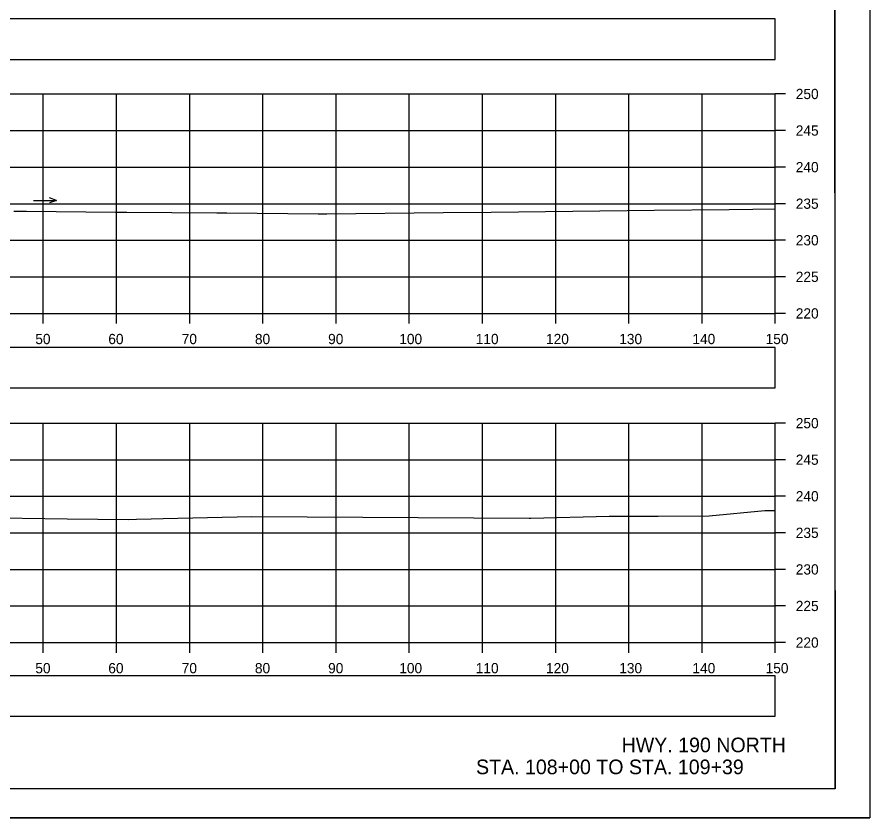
# Model space of a CAD drawing. Extents: x 1369627 to 1374022, y 380035 to 398173.
# Drawn here: x 1370225.7 to 1370342.2, y 380674.9 to 380784.4 of the extents above; entities that cross this region are included whole.
import ezdxf

# ---------------------------------------------------------------- set-up
doc = ezdxf.new("R2010")
doc.units = 0
for name, color, linetype in [('Default', 7, 'Continuous'), ('R_Axis', 7, 'Continuous'), ('R_Axis Annot', 7, 'Continuous'), ('R_Border', 7, 'Continuous'), ('R_Draft', 7, 'Continuous'), ('R_Exist Surface', 7, 'Continuous'), ('R_Grid', 7, 'Continuous'), ('R_No Plot', 7, 'Continuous'), ('R_Water Annot', 7, 'Continuous')]:
    doc.layers.add(name, color=color, linetype=linetype)

msp = doc.modelspace()

# ---------------------------------------------------------------- linework, layer by layer
at = {"layer": 'Default'}
for points in [[(1370029.24, 380778.6), (1370329.24, 380778.6), (1370329.24, 380784.12), (1370029.24, 380784.12)], [(1370029.24, 380733.71), (1370329.24, 380733.71), (1370329.24, 380739.23), (1370029.24, 380739.23)], [(1370029.24, 380688.8), (1370329.24, 380688.8), (1370329.24, 380694.33), (1370029.24, 380694.33)]]:
    msp.add_lwpolyline(points, close=True, dxfattribs=at)
at = {"layer": 'R_Axis'}
for p, q in [((1370329.24, 380743.87), (1370329.24, 380773.87)), ((1370330.64, 380773.87), (1370329.24, 380773.87)), ((1370330.64, 380768.87), (1370329.24, 380768.87)), ((1370330.64, 380763.87), (1370329.24, 380763.87)), ((1370330.64, 380758.87), (1370329.24, 380758.87)), ((1370330.64, 380753.87), (1370329.24, 380753.87)), ((1370330.64, 380748.87), (1370329.24, 380748.87)), ((1370029.24, 380743.87), (1370329.24, 380743.87)), ((1370229.24, 380742.47), (1370229.24, 380743.87)), ((1370239.24, 380742.47), (1370239.24, 380743.87)), ((1370249.24, 380742.47), (1370249.24, 380743.87)), ((1370259.24, 380742.47), (1370259.24, 380743.87)), ((1370269.24, 380742.47), (1370269.24, 380743.87)), ((1370279.24, 380742.47), (1370279.24, 380743.87)), ((1370289.24, 380742.47), (1370289.24, 380743.87)), ((1370299.24, 380742.47), (1370299.24, 380743.87)), ((1370309.24, 380742.47), (1370309.24, 380743.87)), ((1370319.24, 380742.47), (1370319.24, 380743.87)), ((1370329.24, 380742.47), (1370329.24, 380743.87)), ((1370330.64, 380743.87), (1370329.24, 380743.87)), ((1370329.24, 380698.87), (1370329.24, 380728.87)), ((1370330.64, 380728.87), (1370329.24, 380728.87)), ((1370330.64, 380723.87), (1370329.24, 380723.87)), ((1370330.64, 380718.87), (1370329.24, 380718.87)), ((1370330.64, 380713.87), (1370329.24, 380713.87)), ((1370330.64, 380708.87), (1370329.24, 380708.87)), ((1370330.64, 380703.87), (1370329.24, 380703.87)), ((1370029.24, 380698.87), (1370329.24, 380698.87)), ((1370229.24, 380697.47), (1370229.24, 380698.87)), ((1370239.24, 380697.47), (1370239.24, 380698.87)), ((1370249.24, 380697.47), (1370249.24, 380698.87)), ((1370259.24, 380697.47), (1370259.24, 380698.87)), ((1370269.24, 380697.47), (1370269.24, 380698.87)), ((1370279.24, 380697.47), (1370279.24, 380698.87)), ((1370289.24, 380697.47), (1370289.24, 380698.87)), ((1370299.24, 380697.47), (1370299.24, 380698.87)), ((1370309.24, 380697.47), (1370309.24, 380698.87)), ((1370319.24, 380697.47), (1370319.24, 380698.87)), ((1370329.24, 380697.47), (1370329.24, 380698.87)), ((1370330.64, 380698.87), (1370329.24, 380698.87))]:
    msp.add_line(p, q, dxfattribs=at)
at = {"layer": 'R_Border'}
for q in [(1370337.42, 380884.33), (1370021.24, 380678.87)]:
    msp.add_line((1370337.42, 380678.87), q, dxfattribs=at)
at = {"layer": 'R_Exist Surface'}
for points in [[(1370225.23, 380757.84), (1370226.95, 380757.83), (1370239.1, 380757.73), (1370240.63, 380757.72), (1370252.96, 380757.61), (1370254.32, 380757.61), (1370266.81, 380757.5), (1370267.99, 380757.49), (1370283.87, 380757.65), (1370290.44, 380757.73), (1370301.58, 380757.85), (1370312.69, 380757.99), (1370322.93, 380758.09), (1370326.18, 380758.12), (1370329.24, 380758.15)], [(1370207.97, 380716.16), (1370232.51, 380715.78), (1370240.88, 380715.69), (1370241.96, 380715.72), (1370243.97, 380715.77), (1370245.63, 380715.81), (1370257.75, 380716.11), (1370295.6, 380715.86), (1370295.86, 380715.86), (1370306.54, 380716.14), (1370313.26, 380716.17), (1370320.2, 380716.19), (1370327.79, 380716.93), (1370329.24, 380716.93)]]:
    msp.add_lwpolyline(points, dxfattribs=at)
at = {"layer": 'R_Grid'}
for p, q in [((1370029.24, 380773.87), (1370329.24, 380773.87)), ((1370229.24, 380743.87), (1370229.24, 380773.87)), ((1370239.24, 380743.87), (1370239.24, 380773.87)), ((1370249.24, 380743.87), (1370249.24, 380773.87)), ((1370259.24, 380743.87), (1370259.24, 380773.87)), ((1370269.24, 380743.87), (1370269.24, 380773.87)), ((1370279.24, 380743.87), (1370279.24, 380773.87)), ((1370289.24, 380743.87), (1370289.24, 380773.87)), ((1370299.24, 380743.87), (1370299.24, 380773.87)), ((1370309.24, 380743.87), (1370309.24, 380773.87)), ((1370319.24, 380743.87), (1370319.24, 380773.87)), ((1370329.24, 380743.87), (1370329.24, 380773.87)), ((1370029.24, 380768.87), (1370329.24, 380768.87)), ((1370029.24, 380763.87), (1370329.24, 380763.87)), ((1370029.24, 380758.87), (1370329.24, 380758.87)), ((1370029.24, 380753.87), (1370329.24, 380753.87)), ((1370029.24, 380748.87), (1370329.24, 380748.87)), ((1370029.24, 380743.87), (1370329.24, 380743.87)), ((1370029.24, 380728.87), (1370329.24, 380728.87)), ((1370229.24, 380698.87), (1370229.24, 380728.87)), ((1370239.24, 380698.87), (1370239.24, 380728.87)), ((1370249.24, 380698.87), (1370249.24, 380728.87)), ((1370259.24, 380698.87), (1370259.24, 380728.87)), ((1370269.24, 380698.87), (1370269.24, 380728.87)), ((1370279.24, 380698.87), (1370279.24, 380728.87)), ((1370289.24, 380698.87), (1370289.24, 380728.87)), ((1370299.24, 380698.87), (1370299.24, 380728.87)), ((1370309.24, 380698.87), (1370309.24, 380728.87)), ((1370319.24, 380698.87), (1370319.24, 380728.87)), ((1370329.24, 380698.87), (1370329.24, 380728.87)), ((1370029.24, 380723.87), (1370329.24, 380723.87)), ((1370029.24, 380718.87), (1370329.24, 380718.87)), ((1370029.24, 380713.87), (1370329.24, 380713.87)), ((1370029.24, 380708.87), (1370329.24, 380708.87)), ((1370029.24, 380703.87), (1370329.24, 380703.87)), ((1370029.24, 380698.87), (1370329.24, 380698.87))]:
    msp.add_line(p, q, dxfattribs=at)
at = {"layer": 'R_No Plot'}
msp.add_line((1370008.84, 380674.89), (1370342.17, 380674.89), dxfattribs=at)
for points in [[(1370008.83, 380888.23), (1370342.17, 380888.23), (1370342.17, 380674.89), (1370008.83, 380674.89)], [(1370255.16, 380884.33), (1370274.78, 380884.33), (1370274.78, 380874.45), (1370290.89, 380874.45), (1370314.09, 380874.45), (1370314.09, 380841.78), (1370337.3, 380841.78), (1370337.42, 380678.87), (1370021.24, 380678.87), (1370021.24, 380884.33)]]:
    msp.add_lwpolyline(points, close=True, dxfattribs=at)
at = {"layer": 'R_Water Annot'}
for p, q in [((1370231.06, 380759.32), (1370230.1, 380759.67)), ((1370227.92, 380759.32), (1370231.06, 380759.32)), ((1370231.06, 380759.32), (1370230.1, 380758.97))]:
    msp.add_line(p, q, dxfattribs=at)

# ---------------------------------------------------------------- texts
at = {"layer": 'R_Axis Annot'}
for s, p in [('250', (1370332.04, 380773.17)), ('245', (1370332.04, 380768.17)), ('240', (1370332.04, 380763.17)), ('235', (1370332.04, 380758.17)), ('230', (1370332.04, 380753.17)), ('225', (1370332.04, 380748.17)), ('220', (1370332.04, 380743.17)), ('50', (1370228.15, 380739.67)), ('60', (1370238.12, 380739.67)), ('70', (1370248.15, 380739.67)), ('80', (1370258.15, 380739.67)), ('90', (1370268.15, 380739.67)), ('100', (1370277.87, 380739.67)), ('110', (1370288.32, 380739.67)), ('120', (1370297.92, 380739.67)), ('130', (1370307.92, 380739.67)), ('140', (1370317.92, 380739.67)), ('150', (1370327.92, 380739.67)), ('250', (1370332.04, 380728.17)), ('245', (1370332.04, 380723.17)), ('240', (1370332.04, 380718.17)), ('235', (1370332.04, 380713.17)), ('230', (1370332.04, 380708.17)), ('225', (1370332.04, 380703.17)), ('220', (1370332.04, 380698.17)), ('50', (1370228.15, 380694.67)), ('60', (1370238.12, 380694.67)), ('70', (1370248.15, 380694.67)), ('80', (1370258.15, 380694.67)), ('90', (1370268.15, 380694.67)), ('100', (1370277.87, 380694.67)), ('110', (1370288.32, 380694.67)), ('120', (1370297.92, 380694.67)), ('130', (1370307.92, 380694.67)), ('140', (1370317.92, 380694.67)), ('150', (1370327.92, 380694.67))]:
    msp.add_text(s, height=1.4, dxfattribs=at).set_placement(p)
at = {"layer": 'R_Draft'}
for s, p in [('HWY. 190 NORTH', (1370308.25, 380683.87)), ('STA. 108+00 TO STA. 109+39', (1370288.36, 380680.87))]:
    msp.add_text(s, height=2, dxfattribs=at).set_placement(p)

doc.saveas('drawing.dxf')
